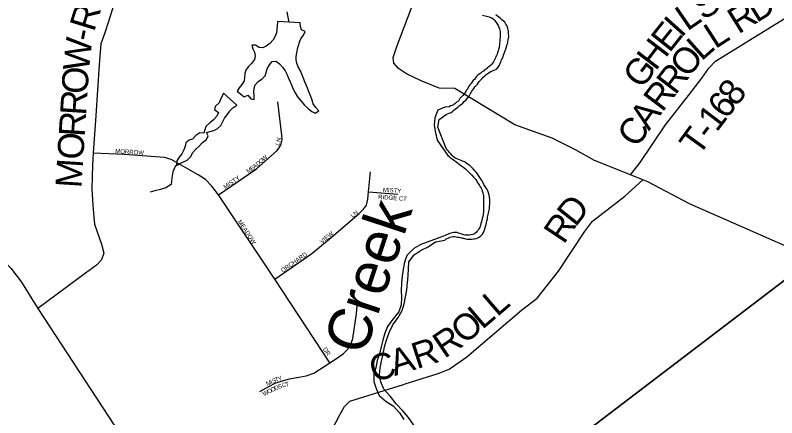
# Model space of a CAD drawing. Extents: x 1310247 to 1664935, y 284496 to 704931.
# Drawn here: x 1503927 to 1512676, y 484492 to 489120 of the extents above; entities that cross this region are included whole.
import ezdxf

# ---------------------------------------------------------------- set-up
doc = ezdxf.new("R2010")
doc.units = 0
for name, color, linetype in [('GM_P_State_Location', 7, 'Continuous'), ('GM_X_Adjacent_County', 7, 'Continuous'), ('GM_X_County_Road_Text', 7, 'Continuous'), ('GM_X_County_Subdivision_Text', 7, 'Continuous'), ('GM_X_Minor_Lake_Text', 7, 'Continuous'), ('GM_X_Minor_River', 7, 'Continuous'), ('GM_X_Minor_River_Text', 7, 'Continuous'), ('GM_X_State_Location', 7, 'Continuous'), ('GM_X_Township_Road', 7, 'Continuous'), ('GM_X_Township_Subdivision', 7, 'Continuous')]:
    doc.layers.add(name, color=color, linetype=linetype)

msp = doc.modelspace()

# ---------------------------------------------------------------- linework, layer by layer
at = {"layer": 'GM_X_Adjacent_County'}
for points in [[(1508944.5, 483156.9), (1513099.4, 486326.7)], [(1513099.4, 486326.7), (1508944.5, 483156.9)]]:
    msp.add_lwpolyline(points, dxfattribs=at)
at = {"layer": 'GM_X_County_Road_Text'}
for points in [[(1505114.3, 489414.9), (1504997, 489045.8), (1504955.1, 488917.9), (1504911.9, 488790.4), (1504890.9, 488551.2), (1504852.3, 487968.4), (1504822.9, 487535.7), (1504813.8, 487400.9), (1504805.5, 487122.6), (1504819.3, 486935.2), (1504830.3, 486797.5), (1504838.6, 486716.2), (1504918.4, 486489.9), (1504944.5, 486383.2), (1504918.3, 486309.2), (1504859.7, 486246.4), (1504734.3, 486156.5), (1504186.4, 485748.7)], [(1513095.7, 486328.3), (1511674, 486953.3), (1511193.9, 487203.4), (1511139, 487226), (1510996.3, 487284.7), (1510583.1, 487448.2), (1510365.3, 487571.4), (1510095.5, 487705.9), (1509667.5, 487858), (1509172.9, 488160), (1508977, 488278.8), (1508796.5, 488281.3), (1508592, 488367.5), (1508421.5, 488447), (1508330.6, 488509), (1508275.8, 488570.2), (1508269.1, 488634.5), (1508309.6, 488761.9), (1508478.6, 489203.7)], [(1501765.8, 489120.2), (1501928.4, 489006.3), (1502067.3, 488902.5), (1502199.7, 488748.7), (1502329.6, 488574.4), (1502578.9, 488228.7), (1502616.4, 488159), (1502627.3, 488007.2), (1502660.9, 487766.1), (1502708.9, 487594.2), (1502777.9, 487452), (1502792.5, 487194.3), (1502791.7, 487033.8), (1502808.2, 486963.7), (1502855.3, 486899.9), (1502923.2, 486846.6), (1503227.5, 486668.8), (1503397.9, 486560.1), (1503786.9, 486300.8), (1503874.7, 486213), (1503998.1, 486051.9), (1504186.4, 485748.7)], [(1504186.4, 485748.7), (1505332.4, 483996.2), (1505911.6, 483186.9), (1506039.2, 483036.4), (1506342.4, 482662), (1506582.9, 482325.9), (1507043.3, 481962.6), (1507656.8, 481545.3)]]:
    msp.add_lwpolyline(points, dxfattribs=at)
at = {"layer": 'GM_X_County_Subdivision_Text'}
for points in [[(1510996.3, 487284.7), (1511105, 487427.4), (1511398.9, 487860), (1511663.3, 488196.8), (1511815.1, 488395), (1511897.2, 488510), (1511970.8, 488593.1), (1514054.8, 489884.2)], [(1508406.4, 484882), (1508786.1, 485001.8), (1508912.7, 485050.8), (1509115.8, 485194.1), (1509742.7, 485727.8), (1509923.7, 485865.4), (1510169.5, 486176.5), (1510467.8, 486629.1), (1510558.1, 486754), (1510930.2, 487041), (1511139, 487226)], [(1507641.5, 484498.8), (1507708.3, 484620.6), (1507771.6, 484681.6), (1508389.3, 484876.6), (1508406.4, 484882)], [(1505911.6, 483186.9), (1506649.8, 483615.6), (1507221.5, 483994.1), (1507507, 484253.5), (1507631.9, 484481.2), (1507641.5, 484498.8)]]:
    msp.add_lwpolyline(points, dxfattribs=at)
at = {"layer": 'GM_X_Minor_River'}
for points in [[(1506939.8, 489047.2), (1506937, 488999.1), (1506932.3, 488957.1), (1506927.6, 488919.1), (1506914.9, 488877.2), (1506890.2, 488837.5), (1506851.4, 488796), (1506810.7, 488764.5), (1506770.3, 488745.1), (1506728.2, 488749.8), (1506686.5, 488774.5), (1506646.4, 488775.2), (1506655.7, 488732.9), (1506677.1, 488694.5), (1506682.4, 488652.3), (1506675.8, 488612.3), (1506642.9, 488564.7), (1506604.1, 488525.2), (1506577.4, 488487.6), (1506564.7, 488449.7), (1506562, 488405.6), (1506555.3, 488365.6), (1506530.5, 488323.9), (1506499.8, 488286.3), (1506477.1, 488248.6), (1506520.6, 488211.8), (1506558.2, 488181.1), (1506598.7, 488200.5), (1506632.1, 488159.9), (1506670.1, 488151.2), (1506670.8, 488195.3), (1506667.5, 488239.5), (1506670.2, 488281.6), (1506684.9, 488319.4), (1506717.7, 488359), (1506758.2, 488386.4), (1506799, 488423.9), (1506809.7, 488461.8), (1506822.4, 488501.7), (1506849.2, 488549.4), (1506878, 488587), (1506920.1, 488590.4), (1506961.8, 488561.6), (1506999.2, 488521), (1507028.7, 488482.4), (1507048.1, 488442), (1507067.4, 488397.5), (1507086.7, 488355.1), (1507106, 488308.7), (1507121.4, 488268.4), (1507142.7, 488225.9), (1507168.1, 488181.4), (1507211.4, 488130.6), (1507246.8, 488089.9), (1507294.2, 488047.1), (1507335.8, 488014.3), (1507373.6, 487993.7), (1507414.2, 488021.1), (1507376.8, 488063.8), (1507349.3, 488102.3), (1507338, 488144.6), (1507322.7, 488187), (1507305.3, 488231.3), (1507284.1, 488279.8), (1507268.7, 488320.1), (1507255.6, 488354.6)], [(1507074.6, 489039.9), (1506939.8, 489047.2)], [(1507255.6, 488354.6), (1507236, 488402.9), (1507220.6, 488441.2), (1507203.2, 488479.6), (1507177.9, 488526.1), (1507160.5, 488568.5), (1507155.1, 488606.7), (1507155.8, 488646.8), (1507162.5, 488688.8), (1507171.3, 488732.7), (1507179.9, 488770.7), (1507192.6, 488810.6), (1507209.3, 488848.4), (1507238.1, 488892.1), (1507256.9, 488931.9), (1507217, 488950.5), (1507203.6, 488988.9), (1507200.4, 489033), (1507074.6, 489039.9)], [(1506318.2, 488223), (1506286.9, 488151.3), (1506268.2, 488111.5), (1506225.4, 488072.1), (1506214.7, 488034.2), (1506260.3, 488001.4), (1506243.6, 487959.5), (1506204.8, 487918.1), (1506162, 487882.6), (1506117.2, 487841.3), (1506106.6, 487803.3), (1506091.9, 487765.5), (1506047.8, 487766.2), (1506003.1, 487736.8), (1505964.3, 487695.3), (1505926, 487681.9), (1505885.4, 487654.5), (1505878.7, 487614.5), (1505864, 487572.6), (1505839.1, 487524.9), (1505808.4, 487487.3), (1505781.6, 487447.6), (1505778.7, 487393.5), (1505819.3, 487416.9), (1505859.7, 487436.3), (1505902.1, 487453.7), (1505938.9, 487493.2), (1505965.8, 487540.9), (1506000.5, 487578.5), (1506039.2, 487615.9), (1506080, 487657.4), (1506124.8, 487692.8), (1506143.5, 487732.6), (1506126.1, 487770.9), (1506166.4, 487784.3), (1506206.7, 487795.7), (1506245.1, 487813.2), (1506289.9, 487852.5), (1506310.8, 487898.3), (1506331.4, 487936.1), (1506360.2, 487973.7), (1506386.9, 488013.4), (1506389.5, 488016.2)], [(1506389.5, 488016.2), (1506425.7, 488054.9), (1506472.4, 488086.2), (1506318.2, 488223)]]:
    msp.add_lwpolyline(points, dxfattribs=at)
at = {"layer": 'GM_X_Minor_River_Text'}
for points in [[(1507074.6, 489039.9), (1507057.3, 489117.5), (1507050, 489159.7)], [(1509295.4, 489121.2), (1509309.3, 489116.8), (1509327.3, 489112.4), (1509341.3, 489108), (1509355.3, 489105.7), (1509373.2, 489101.3), (1509387.1, 489094.9), (1509403, 489088.5), (1509416.8, 489078.1), (1509430.7, 489067.8), (1509444.3, 489049.4), (1509457.9, 489033), (1509469.5, 489014.7), (1509475.2, 489000.5), (1509484.8, 488982.2), (1509492.3, 488964), (1509496, 488947.8), (1509497.6, 488931.7), (1509497, 488907.7), (1509496.4, 488885.6), (1509498, 488867.5), (1509495.4, 488845.5)], [(1509588.5, 488951.6), (1509586.8, 488965.7), (1509581.3, 488985.9), (1509575.7, 489002.1), (1509564, 489018.4), (1509550.5, 489038.8), (1509532.8, 489055.3), (1509515.1, 489069.8), (1509497.4, 489084.2), (1509481.6, 489096.6), (1509465.8, 489109.1), (1509450.1, 489123.5)], [(1508877.2, 487979.6), (1508893.4, 487985.3), (1508911.6, 487992.8), (1508933.9, 488000.3), (1508952.5, 488017.9), (1508966.8, 488027.6), (1508981.1, 488039.3), (1508997.5, 488053), (1509011.8, 488062.7), (1509032.4, 488082.2), (1509048.8, 488093.9), (1509069.2, 488109.4), (1509085.8, 488127.1), (1509106.3, 488146.7), (1509122.9, 488166.3), (1509143.6, 488189.9), (1509150, 488205.8), (1509158.4, 488219.6), (1509173.1, 488247.4), (1509183.6, 488263.2), (1509194, 488277), (1509208.5, 488294.7), (1509225, 488314.3), (1509239.4, 488328), (1509258.2, 488357.7), (1509270.6, 488371.4), (1509291.3, 488393), (1509303.7, 488408.7), (1509322.1, 488422.3), (1509334.5, 488436.1), (1509350.9, 488449.7), (1509365.1, 488455.4), (1509385.6, 488471), (1509403.9, 488478.5), (1509418.1, 488484.2), (1509438.4, 488493.8), (1509456.7, 488501.3), (1509475.3, 488523), (1509487.8, 488540.7), (1509496.5, 488566.6), (1509507, 488584.4), (1509511.4, 488600.3), (1509517.8, 488614.2), (1509532.5, 488640), (1509537, 488661.9), (1509549.8, 488689.7), (1509556.4, 488713.6), (1509562.8, 488729.5), (1509569.5, 488755.5), (1509573.9, 488769.4), (1509578.3, 488785.3), (1509584.7, 488801.2), (1509587.1, 488815.2), (1509591.6, 488835.2), (1509594.2, 488859.2), (1509596.5, 488873.2), (1509596.9, 488887.2), (1509595.2, 488901.3), (1509595.6, 488915.3), (1509594, 488933.4), (1509588.5, 488951.6)], [(1509495.4, 488845.5), (1509495.1, 488831.5), (1509494.7, 488815.4), (1509492.2, 488797.4), (1509489.8, 488783.5), (1509485, 488749.5), (1509478.4, 488727.5), (1509474, 488711.6), (1509467.5, 488691.7), (1509463, 488673.8), (1509456.6, 488657.8), (1509450.2, 488644), (1509443.8, 488630.1), (1509437.5, 488616.2), (1509429, 488598.3), (1509420.6, 488584.5), (1509410.2, 488568.7), (1509399.8, 488554.9), (1509387.4, 488541.1), (1509369, 488527.5), (1509352.6, 488517.9), (1509342.3, 488504.1), (1509319.9, 488492.6), (1509305.4, 488474.9), (1509291.1, 488467.2), (1509274.7, 488455.6), (1509258.4, 488443.9), (1509237.9, 488426.4), (1509223.4, 488410.7), (1509202.5, 488379.1), (1509188.3, 488371.4), (1509175.8, 488353.6), (1509165.2, 488333.8), (1509150.8, 488318.1), (1509138.4, 488304.4), (1509132, 488290.5), (1509121.4, 488268.7), (1509109, 488254.9), (1509098.5, 488237.1), (1509083.9, 488215.4), (1509067.4, 488195.8), (1509048.9, 488178.1), (1509034.5, 488164.4), (1509023.8, 488140.6), (1509011.4, 488126.9), (1508995.2, 488119.2), (1508980.7, 488103.5), (1508962.3, 488089.9), (1508948, 488080.2), (1508926.5, 488078.9), (1508912.9, 488067.6), (1508863.3, 488064.1)], [(1508863.3, 488064.1), (1508782.5, 488029.3), (1508746.9, 487939.7), (1508739.5, 487855.6), (1508754.1, 487769.1), (1508772.8, 487684.6), (1508897.6, 487507.6)], [(1508879.5, 487588.3), (1508783.2, 487832.8), (1508798.8, 487920.8), (1508877.2, 487979.6)], [(1508861.3, 486535.4), (1508879.7, 486549), (1508900.1, 486558.6), (1508922.4, 486568), (1508940.6, 486573.6), (1508956.7, 486575.2), (1508974.8, 486574.8), (1508990.8, 486572.4), (1509008.8, 486570), (1509022.8, 486567.6), (1509040.8, 486563.2), (1509060.8, 486558.7), (1509078.8, 486556.2), (1509098.7, 486549.8), (1509118.7, 486545.2), (1509134.7, 486544.9), (1509148.8, 486544.5), (1509172.9, 486546), (1509191.1, 486549.5), (1509205.2, 486551.2), (1509221.4, 486554.8), (1509235.5, 486558.5), (1509257.9, 486568), (1509274.4, 486585.6), (1509296.9, 486603.1), (1509305.4, 486623), (1509315.9, 486640.8), (1509322.5, 486660.7), (1509326.9, 486678.7), (1509331.3, 486692.6), (1509335.8, 486714.6), (1509340.3, 486732.5), (1509346.9, 486756.5), (1509351.5, 486778.4), (1509354, 486798.4), (1509358.4, 486814.4), (1509365.2, 486844.3), (1509367.6, 486862.3), (1509370, 486878.3), (1509374.7, 486902.2), (1509377.2, 486922.2), (1509379.8, 486948.3), (1509380.2, 486964.3), (1509380.6, 486980.3), (1509379.1, 486998.4), (1509373.8, 487030.7), (1509370.4, 487052.8), (1509364.9, 487077), (1509355.5, 487101.3), (1509349.9, 487117.5), (1509334.3, 487138), (1509326.6, 487152.2), (1509311.1, 487174.6), (1509301.6, 487194.9), (1509290.1, 487217.3), (1509278.4, 487231.6), (1509264.9, 487254), (1509249.4, 487278.5), (1509237.8, 487296.8), (1509224.2, 487315.2), (1509206.5, 487329.6), (1509189, 487354.1), (1509167.4, 487374.7), (1509149.8, 487391.2), (1509130.1, 487405.7), (1509116.2, 487416.1), (1509100.4, 487426.5), (1509086.6, 487434.9), (1509066.7, 487443.4), (1509048.8, 487449.8), (1509030.9, 487456.3), (1509013, 487464.7), (1508993.1, 487471.2), (1508977.2, 487479.6), (1508961.5, 487492), (1508947.7, 487506.4), (1508930.1, 487524.9), (1508916.5, 487541.3), (1508904.8, 487557.6), (1508891.2, 487574), (1508879.5, 487588.3)], [(1508897.6, 487507.6), (1508911.4, 487497.3), (1508925.1, 487484.9), (1508940.9, 487474.5), (1508958.6, 487460), (1508972.4, 487449.6), (1508994.2, 487435.1), (1509007.9, 487422.7), (1509027.6, 487406.2), (1509047.4, 487393.7), (1509065.2, 487381.2), (1509082.8, 487364.7), (1509098.6, 487352.3), (1509116.3, 487337.8), (1509130, 487323.5), (1509143.8, 487311.1), (1509157.4, 487294.7), (1509173.1, 487280.3), (1509190.7, 487259.8), (1509204.5, 487247.4), (1509218.2, 487233.1), (1509227.9, 487218.8), (1509235.5, 487202.5), (1509247.1, 487186.2), (1509262.6, 487163.8), (1509270.3, 487147.5), (1509280, 487133.2), (1509287.6, 487117), (1509293.2, 487098.8), (1509298.7, 487078.6), (1509304.3, 487062.4), (1509305.8, 487042.3), (1509307.2, 487018.2), (1509306.9, 487004.2), (1509308.5, 486988.1), (1509306.1, 486974.1), (1509307.6, 486952), (1509307.1, 486934), (1509306.8, 486917.9), (1509306.3, 486897.9), (1509305.7, 486873.8), (1509305.3, 486859.8), (1509304.8, 486839.7), (1509302.3, 486819.7), (1509299.9, 486805.7), (1509293.3, 486781.8), (1509288.8, 486763.9), (1509282.4, 486746), (1509277.8, 486724), (1509271.4, 486708.1), (1509267, 486694.2), (1509262.7, 486680.2), (1509254.2, 486664.4), (1509245.9, 486650.5), (1509235.5, 486636.8), (1509221, 486621), (1509202.6, 486605.4), (1509184.3, 486597.8), (1509164.1, 486594.3), (1509143.9, 486590.8), (1509129.9, 486591.1), (1509115.8, 486591.5), (1509095.7, 486592), (1509081.8, 486596.3), (1509067.8, 486600.7), (1509049.9, 486607.1), (1509036, 486611.5), (1509018, 486615.9), (1509004, 486620.2), (1508984, 486622.7), (1508965.9, 486623.2), (1508951.8, 486619.5), (1508933.6, 486615.9), (1508915.4, 486610.3), (1508901.2, 486604.7), (1508880.9, 486595.1), (1508864.6, 486587.5), (1508846.3, 486579.9)], [(1505778.7, 487393.5), (1505769.5, 487388), (1505735.6, 487320.7), (1505725.8, 487250.8), (1505717.8, 487174.8), (1505658.6, 487136.1), (1505595.9, 487117.7), (1505529.2, 487099.3), (1505476.7, 487086.6)], [(1508846.3, 486579.9), (1508588.3, 486484.5), (1508507.3, 486437.7), (1508427.7, 486358.8), (1508400.3, 486281), (1508382.9, 486201.1), (1508373.6, 486119), (1508366.3, 486041), (1508360.8, 485956.8), (1508363.5, 485874.6), (1508360.1, 485792.4), (1508334.7, 485708.6), (1508265.1, 485627.5), (1508205.5, 485542.2), (1508174.1, 485464.5), (1508150.8, 485384.7), (1508131.4, 485306.8), (1508110.1, 485229), (1508086.7, 485149.1), (1508069.3, 485067.2), (1508045.9, 484989.4), (1508048.6, 484909.1), (1508075.4, 484830.5), (1508106.2, 484749.8), (1508189.3, 484680.3), (1508270.7, 484630.9), (1508341.6, 484549.5), (1508390.4, 484470.6)], [(1508505.8, 484408.6), (1508445, 484493.8), (1508376.1, 484575.1), (1508303.2, 484654.4), (1508238.4, 484737.7), (1508161.5, 484821.1), (1508126.8, 484903.9), (1508110, 484984.3), (1508119.4, 485064.4), (1508136.7, 485142.3), (1508152.1, 485224.3), (1508169.6, 485308.2), (1508190.9, 485386.1), (1508222.4, 485473.8), (1508266, 485561.3), (1508327.6, 485644.6), (1508373, 485724), (1508396.4, 485801.9), (1508411.8, 485881.8), (1508425.2, 485963.8), (1508439.9, 486128), (1508445.2, 486206.1), (1508448.6, 486286.3), (1508510.1, 486365.5), (1508591.2, 486418.3), (1508672.1, 486459.1), (1508755.3, 486514), (1508861.3, 486535.4)]]:
    msp.add_lwpolyline(points, dxfattribs=at)
at = {"layer": 'GM_X_State_Location'}
for points in [[(1506260.8, 487053.7), (1506697, 487354.9), (1506937.8, 487566.5), (1506965.1, 487608.5), (1506983.4, 487643.2), (1506992.5, 487688.8), (1506990.7, 487739.8), (1506943.2, 488124.7)], [(1507541.4, 485124.9), (1506908.9, 486086.2), (1506260.8, 487053.7), (1506185.6, 487153.9), (1506113.6, 487232.2), (1506029, 487285.4), (1505719.1, 487460.8), (1505640.8, 487485.8), (1505180.5, 487517.1), (1504822.9, 487535.7)], [(1506908.9, 486086.2), (1507333.6, 486380.9), (1507534.2, 486545.1), (1507877.1, 486840.6), (1507928.2, 486889.8), (1507961.1, 486937.2), (1507977.5, 487004.7), (1507985.2, 487087.9), (1508006.6, 487320.3)], [(1507985.2, 487087.9), (1508324.1, 487061.8)], [(1506737.1, 484795.8), (1506839.2, 484852.3), (1506912.2, 484888.8), (1506996.1, 484918), (1507076.4, 484939.9), (1507185.8, 484958.2), (1507269.7, 484974.6), (1507357.3, 485005.6), (1507541.4, 485124.9), (1507630.9, 485180.7), (1507696.6, 485231.7), (1507747.6, 485279.2), (1507791.4, 485355.8), (1507806, 485403.2), (1507846.1, 485685.9), (1507857.1, 485784.4)]]:
    msp.add_lwpolyline(points, dxfattribs=at)

# ---------------------------------------------------------------- texts
at = {"layer": 'GM_P_State_Location'}
for s, rotation, p in [('N', 81.42485, (1506975.8, 487660.8)), ('L', 66.0264, (1506957.4, 487614.8)), ('MORROW', 356.42281, (1505074.8, 487534.3)), ('D', 41.00216, (1506714.8, 487381.1)), ('O', 41.08171, (1506748, 487410)), ('W', 41.07362, (1506781.2, 487438.9)), ('M', 35.05916, (1506604, 487299.5)), ('E', 35.09338, (1506647.2, 487329.8)), ('A', 38.7854, (1506678.9, 487352.2)), ('MISTY', 34.44141, (1506340.1, 487119.2)), ('MISTY', 356.01121, (1508150, 487090)), ('RIDGE CT', 355.53183, (1508095, 487008.6)), ('LN', 40.9166, (1507804.4, 486788.5)), ('MEADOW', 303.4764, (1506480.8, 486747)), ('VIEW', 39.80856, (1507452.7, 486489.5)), ('ORCHARD', 34.85295, (1507000, 486159.9)), ('DR', 303.68671, (1507457.6, 485281.8)), ('M', 24.16961, (1506821.1, 484858.4)), ('I', 24.14004, (1506869.3, 484880)), ('S', 22.60305, (1506889, 484888.8)), ('T', 20.57843, (1506921.1, 484902.2)), ('Y', 21.09436, (1506954.5, 484914.7)), ('C', 16.11549, (1506998.8, 484839.2)), ('T', 13.34062, (1507036.2, 484850)), ('W', 28.74597, (1506787.1, 484738.7)), ('O', 27.91432, (1506837.1, 484766.1)), ('O', 25.7734, (1506875.5, 484786.5)), ('D', 23.39661, (1506914.6, 484805.4)), ('S', 20.75111, (1506954.4, 484822.6))]:
    msp.add_text(s, height=50, rotation=rotation, dxfattribs=at).set_placement(p)
at = {"layer": 'GM_X_Minor_Lake_Text'}
msp.add_text('Creek', height=499.99, rotation=71.74173, dxfattribs=at).set_placement((1507936.9, 485193.3))
at = {"layer": 'GM_X_Township_Road'}
for s, rotation, p in [('R', 72.92654, (1504832.7, 488919.5)), ('-', 77.94449, (1504808.7, 488805.8)), ('W', 83.81562, (1504772.5, 488468.2)), ('O', 86.35117, (1504756, 488208.2)), ('R', 86.3553, (1504740.4, 487962.3)), ('R', 86.35208, (1504724.7, 487716.4)), ('O', 86.35378, (1504707.9, 487453)), ('M', 86.35272, (1504687.2, 487128))]:
    msp.add_text(s, height=300, rotation=rotation, dxfattribs=at).set_placement(p)
at = {"layer": 'GM_X_Township_Subdivision'}
for s, rotation, p in [('S', 32.00437, (1511829.5, 489056.1)), ('D', 31.87216, (1512444.3, 489027)), ('L', 34.54472, (1511647.6, 488930.8)), ('R', 31.87879, (1512235, 488896.8)), ('I', 48.1091, (1511579.4, 488851.4)), ('E', 51.57511, (1511443.1, 488679.3)), ('L', 32.76767, (1511969, 488727.1)), ('H', 52.61064, (1511283.6, 488470.7)), ('L', 41.59795, (1511810.9, 488585.5)), ('O', 52.2084, (1511659.2, 488387.6)), ('G', 52.61064, (1511123.3, 488260.9)), ('R', 52.5868, (1511509.8, 488192.3)), ('R', 52.8764, (1511361.3, 487996.1)), ('8', 51.76443, (1512208.9, 488059.4)), ('6', 52.59926, (1512097.4, 487913.5)), ('A', 54.08162, (1511207.5, 487783.7)), ('1', 52.64716, (1511985.3, 487766.7)), ('C', 55.04762, (1511067.1, 487582.8)), ('T', 53.91181, (1511779.6, 487488.7)), ('-', 52.72887, (1511910.8, 487668.7)), ('D', 51.39878, (1510362.3, 486676.5)), ('R', 56.1876, (1510229.1, 486477.1)), ('L', 40.69183, (1509462.6, 485645.3)), ('L', 40.67151, (1509292.3, 485499)), ('O', 40.47866, (1509090.7, 485326.9)), ('R', 34.08794, (1508857.6, 485166.6)), ('R', 17.95437, (1508540.5, 485050.4)), ('C', 17.3475, (1508050.1, 484897.1)), ('A', 17.35861, (1508285.3, 484970.5))]:
    msp.add_text(s, height=300, rotation=rotation, dxfattribs=at).set_placement(p)

doc.saveas('drawing.dxf')
